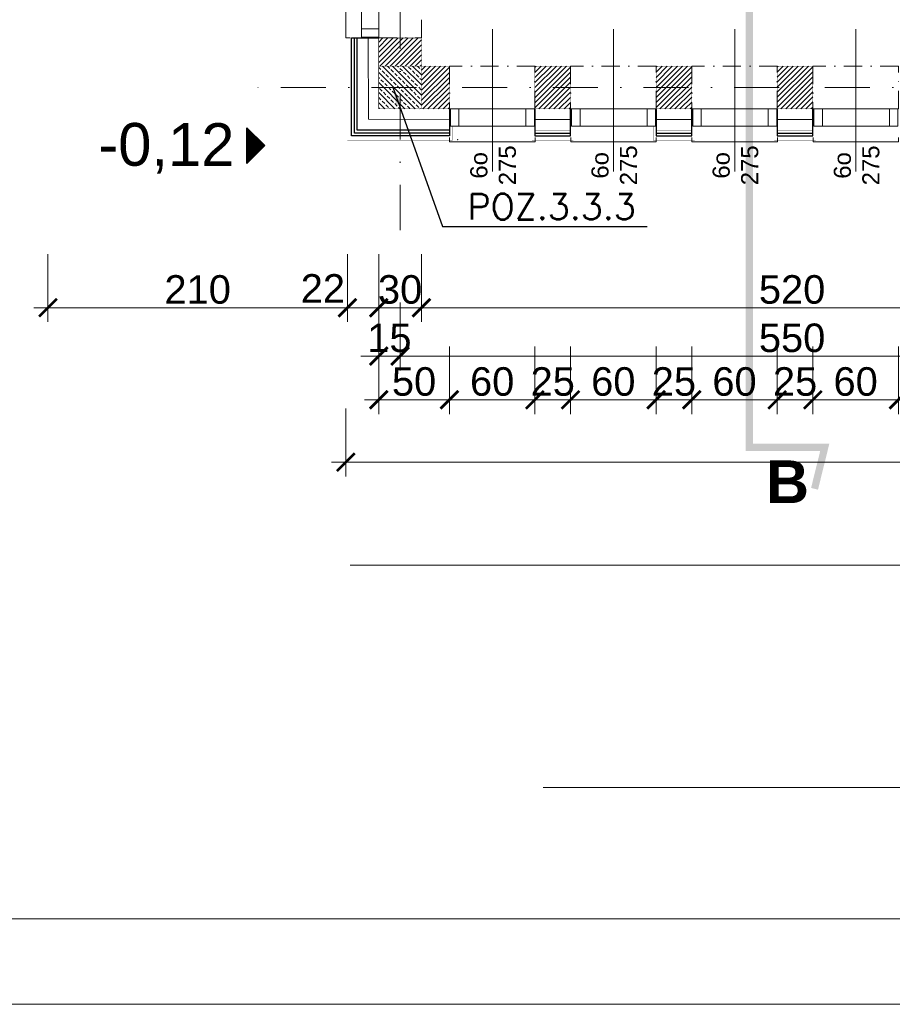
# Model space of a CAD drawing. Extents: x 4615668 to 9294084, y 5325188 to 10688993.
# Tile 503 of 656: x 4647070 to 4647682, y 5331501 to 5332192. Entities that reach past the tile are written whole.
import ezdxf

# ---------------------------------------------------------------- set-up
doc = ezdxf.new("R2010")
doc.units = 0
doc.header["$MEASUREMENT"] = 0
doc.linetypes.add('DASHDOT', pattern=[25.4, 12.7, -6.35, 0, -6.35])
for name, color, linetype, lineweight in [('hatch', 253, 'Continuous', 0), ('K-OPISY', 252, 'Continuous', 15), ('ocieplenie', 214, 'Continuous', 13), ('Osie', 175, 'DASHDOT', 9), ('Wymiar', 7, 'Continuous', 9)]:
    doc.layers.add(name, color=color, linetype=linetype, lineweight=lineweight)
for name, color, linetype in [('OPIS', 7, 'Continuous'), ('sciany', 1, 'Continuous'), ('STOLARKA', 4, 'Continuous')]:
    doc.layers.add(name, color=color, linetype=linetype)
doc.styles.add('Arial Narrow 20', font='arial.ttf', dxfattribs={"height": 20})
doc.styles.add('ARIAL_CE', font='arial.ttf', dxfattribs={"height": 15})
doc.styles.add('Simplex', font='simplex.shx')
doc.linetypes.add('BATTING', pattern='A,0.00254,-2.54,[134,ltypeshp.shx,S=2.54,R=0,X=-2.54,Y=0],-5.08,[134,ltypeshp.shx,S=2.54,R=180,X=2.54,Y=0],-2.54', length=10.16254)
doc.dimstyles.new('1do100 ok', dxfattribs={"dimscale": 0.5, "dimtxt": 12, "dimasz": 25, "dimexe": 20, "dimexo": 0, "dimgap": 5, "dimtad": 1, "dimdec": 0, "dimzin": 9, "dimtxsty": 'Arial Narrow 20', "dimblk": 'ARCHTICK', "dimcen": 3, "dimdle": 20, "dimclrd": 256, "dimclre": 256, "dimclrt": 256, "dimadec": 0, "dimazin": 2, "dimtfac": 1, "dimtdec": 0, "dimtix": 1, "dimtmove": 2, "dimatfit": 3, "dimldrblk": 'NONE', "dimfxl": 0, "dimtvp": 1, "dimtolj": 1, "dimtzin": 0, "dimlwd": 5, "dimlwe": 5, "dimarcsym": 0})
doc.dimstyles.new('1do50', dxfattribs={"dimscale": 5, "dimtxt": 2.5, "dimasz": 2.5, "dimexe": 2.5, "dimexo": 0.5, "dimgap": 1, "dimtad": 1, "dimdec": 1, "dimrnd": 0.5, "dimzin": 12, "dimdsep": 46, "dimtxsty": 'Simplex', "dimblk": 'OBLIQUE', "dimcen": 0.5, "dimdle": 2.5, "dimclrd": 256, "dimclre": 256, "dimclrt": 256, "dimadec": 1, "dimazin": 3, "dimtfac": 1, "dimtdec": 1, "dimtix": 1, "dimtmove": 0, "dimatfit": 3, "dimfxl": 0, "dimtolj": 1, "dimtzin": 0, "dimarcsym": 0})

# ---------------------------------------------------------------- blocks, each defined once
blk = doc.blocks.new('G$C61CBF25F')
at = {"layer": 'Osie', "lineweight": 0, "ltscale": 2.5}
for p, q in [((305, 0), (305, 1880)), ((1525, 100), (204.85, 100))]:
    blk.add_line(p, q, dxfattribs=at)
blk = doc.blocks.new('G$C0CCF9696')
at = {"layer": 'STOLARKA', "color": 5, "lineweight": 0}
blk.add_line((100, 30), (0, 30), dxfattribs=at)
for points in [[(68, 59.5), (68, 53.5), (56, 53.5), (56, 59.5)], [(68, 59.5), (68, 53.5), (56, 53.5), (56, 59.5)], [(68, 53.5), (68, 6.5), (56, 6.5), (56, 53.5)], [(68, 53.5), (68, 6.5), (56, 6.5), (56, 53.5)], [(68, 0.5), (68, 6.5), (56, 6.5), (56, 0.5)]]:
    blk.add_lwpolyline(points, close=True, dxfattribs=at)
blk.add_lwpolyline([(76, 0), (79, 0), (79, 60), (76, 60)], dxfattribs=at)
blk.add_lwpolyline([(76, 0), (79, 0), (79, 60), (76, 60)], dxfattribs=at)
blk = doc.blocks.new('_ArchTick')
at = {"color": 0, "linetype": 'ByBlock', "const_width": 0.15}
blk.add_lwpolyline([(-0.5, -0.5), (0.5, 0.5)], dxfattribs=at)
blk = doc.blocks.new('*D1088')
at = {"layer": 'Defpoints', "color": 0}
for p in [(4647089.99, 5332647.47), (4647300.01, 5332647.47), (4647300.01, 5331989.92)]:
    blk.add_point(p, dxfattribs=at)
at = {"layer": 'Wymiar', "linetype": 'Continuous', "lineweight": 5}
for p, q in [((4647089.99, 5332027.42), (4647089.99, 5331979.92)), ((4647300.01, 5332027.42), (4647300.01, 5331979.92)), ((4647079.99, 5331989.92), (4647310.01, 5331989.92))]:
    blk.add_line(p, q, dxfattribs=at)
at = {"layer": 'Wymiar', "linetype": 'ByBlock', "lineweight": 5, "xscale": 12.5, "yscale": 12.5, "zscale": 12.5, "rotation": 180}
blk.add_blockref('_ArchTick', (4647089.99, 5331989.92), dxfattribs=at)
at = {"layer": 'Wymiar', "linetype": 'ByBlock', "lineweight": 5, "xscale": 12.5, "yscale": 12.5, "zscale": 12.5}
blk.add_blockref('_ArchTick', (4647300.01, 5331989.92), dxfattribs=at)
at = {"layer": 'Wymiar', "lineweight": 0, "ltscale": 40, "insert": (4647195, 5332002.63), "char_height": 20, "attachment_point": 5, "style": 'Arial Narrow 20'}
blk.add_mtext('\\A1;210', dxfattribs=at)
blk = doc.blocks.new('_None')
blk = doc.blocks.new('*D1089')
at = {"layer": 'Defpoints', "color": 0}
for p in [(4647300.01, 5332647.47), (4647321.99, 5332129.94), (4647321.99, 5331989.92)]:
    blk.add_point(p, dxfattribs=at)
at = {"layer": 'Wymiar', "linetype": 'Continuous', "lineweight": 5}
for p, q in [((4647300.01, 5332027.42), (4647300.01, 5331979.92)), ((4647321.99, 5332027.42), (4647321.99, 5331979.92)), ((4647290.01, 5331989.92), (4647331.99, 5331989.92))]:
    blk.add_line(p, q, dxfattribs=at)
at = {"layer": 'Wymiar', "linetype": 'ByBlock', "lineweight": 5, "xscale": 12.5, "yscale": 12.5, "zscale": 12.5, "rotation": 180}
blk.add_blockref('_ArchTick', (4647300.01, 5331989.92), dxfattribs=at)
at = {"layer": 'Wymiar', "linetype": 'ByBlock', "lineweight": 5, "xscale": 12.5, "yscale": 12.5, "zscale": 12.5}
blk.add_blockref('_ArchTick', (4647321.99, 5331989.92), dxfattribs=at)
at = {"layer": 'Wymiar', "lineweight": 0, "ltscale": 40, "insert": (4647282.83, 5332003.48), "char_height": 20, "attachment_point": 5, "style": 'Arial Narrow 20'}
blk.add_mtext('\\A1;22', dxfattribs=at)
blk = doc.blocks.new('*D1090')
at = {"layer": 'Defpoints', "color": 0}
for p in [(4647321.99, 5332129.94), (4647351.99, 5332129.94), (4647351.99, 5331989.92)]:
    blk.add_point(p, dxfattribs=at)
at = {"layer": 'Wymiar', "linetype": 'Continuous', "lineweight": 5}
for p, q in [((4647321.99, 5332027.42), (4647321.99, 5331979.92)), ((4647351.99, 5332027.42), (4647351.99, 5331979.92)), ((4647321.99, 5331989.92), (4647309.49, 5331989.92)), ((4647311.99, 5331989.92), (4647361.99, 5331989.92)), ((4647351.99, 5331989.92), (4647364.49, 5331989.92))]:
    blk.add_line(p, q, dxfattribs=at)
at = {"layer": 'Wymiar', "linetype": 'ByBlock', "lineweight": 5, "xscale": 12.5, "yscale": 12.5, "zscale": 12.5}
blk.add_blockref('_ArchTick', (4647321.99, 5331989.92), dxfattribs=at)
at = {"layer": 'Wymiar', "linetype": 'ByBlock', "lineweight": 5, "xscale": 12.5, "yscale": 12.5, "zscale": 12.5, "rotation": 180}
blk.add_blockref('_ArchTick', (4647351.99, 5331989.92), dxfattribs=at)
at = {"layer": 'Wymiar', "lineweight": 0, "ltscale": 40, "insert": (4647336.99, 5332002.64), "char_height": 20, "attachment_point": 5, "style": 'Arial Narrow 20'}
blk.add_mtext('\\A1;30', dxfattribs=at)
blk = doc.blocks.new('*D1091')
at = {"layer": 'Defpoints', "color": 0}
for p in [(4647351.99, 5332129.94), (4647871.99, 5332130.64), (4647871.99, 5331989.92)]:
    blk.add_point(p, dxfattribs=at)
at = {"layer": 'Wymiar', "linetype": 'Continuous', "lineweight": 5}
for p, q in [((4647351.99, 5332027.42), (4647351.99, 5331979.92)), ((4647871.99, 5332027.42), (4647871.99, 5331979.92)), ((4647341.99, 5331989.92), (4647881.99, 5331989.92))]:
    blk.add_line(p, q, dxfattribs=at)
at = {"layer": 'Wymiar', "linetype": 'ByBlock', "lineweight": 5, "xscale": 12.5, "yscale": 12.5, "zscale": 12.5, "rotation": 180}
blk.add_blockref('_ArchTick', (4647351.99, 5331989.92), dxfattribs=at)
at = {"layer": 'Wymiar', "linetype": 'ByBlock', "lineweight": 5, "xscale": 12.5, "yscale": 12.5, "zscale": 12.5}
blk.add_blockref('_ArchTick', (4647871.99, 5331989.92), dxfattribs=at)
at = {"layer": 'Wymiar', "lineweight": 0, "ltscale": 40, "insert": (4647611.99, 5332002.63), "char_height": 20, "attachment_point": 5, "style": 'Arial Narrow 20'}
blk.add_mtext('\\A1;520', dxfattribs=at)
blk = doc.blocks.new('*D1096')
at = {"layer": 'Defpoints', "color": 0}
for p in [(4647321.99, 5332129.94), (4647336.99, 5332131.17), (4647336.99, 5331955.99)]:
    blk.add_point(p, dxfattribs=at)
at = {"layer": 'Wymiar', "linetype": 'Continuous', "lineweight": 5}
for p, q in [((4647321.99, 5331993.49), (4647321.99, 5331945.99)), ((4647336.99, 5331993.49), (4647336.99, 5331945.99)), ((4647321.99, 5331955.99), (4647309.49, 5331955.99)), ((4647311.99, 5331955.99), (4647346.99, 5331955.99)), ((4647336.99, 5331955.99), (4647349.49, 5331955.99))]:
    blk.add_line(p, q, dxfattribs=at)
at = {"layer": 'Wymiar', "linetype": 'ByBlock', "lineweight": 5, "xscale": 12.5, "yscale": 12.5, "zscale": 12.5}
blk.add_blockref('_ArchTick', (4647321.99, 5331955.99), dxfattribs=at)
at = {"layer": 'Wymiar', "linetype": 'ByBlock', "lineweight": 5, "xscale": 12.5, "yscale": 12.5, "zscale": 12.5, "rotation": 180}
blk.add_blockref('_ArchTick', (4647336.99, 5331955.99), dxfattribs=at)
at = {"layer": 'Wymiar', "lineweight": 0, "ltscale": 40, "insert": (4647329.49, 5331968.7), "char_height": 20, "attachment_point": 5, "style": 'Arial Narrow 20'}
blk.add_mtext('\\A1;15', dxfattribs=at)
blk = doc.blocks.new('*D1097')
at = {"layer": 'Defpoints', "color": 0}
for p in [(4647336.99, 5332131.17), (4647886.99, 5332090.64), (4647886.99, 5331955.99)]:
    blk.add_point(p, dxfattribs=at)
at = {"layer": 'Wymiar', "linetype": 'Continuous', "lineweight": 5}
for p, q in [((4647336.99, 5331993.49), (4647336.99, 5331945.99)), ((4647886.99, 5331993.49), (4647886.99, 5331945.99)), ((4647326.99, 5331955.99), (4647896.99, 5331955.99))]:
    blk.add_line(p, q, dxfattribs=at)
at = {"layer": 'Wymiar', "linetype": 'ByBlock', "lineweight": 5, "xscale": 12.5, "yscale": 12.5, "zscale": 12.5, "rotation": 180}
blk.add_blockref('_ArchTick', (4647336.99, 5331955.99), dxfattribs=at)
at = {"layer": 'Wymiar', "linetype": 'ByBlock', "lineweight": 5, "xscale": 12.5, "yscale": 12.5, "zscale": 12.5}
blk.add_blockref('_ArchTick', (4647886.99, 5331955.99), dxfattribs=at)
at = {"layer": 'Wymiar', "lineweight": 0, "ltscale": 40, "insert": (4647611.99, 5331968.7), "char_height": 20, "attachment_point": 5, "style": 'Arial Narrow 20'}
blk.add_mtext('\\A1;550', dxfattribs=at)
blk = doc.blocks.new('*D1100')
at = {"layer": 'Defpoints', "color": 0}
for p in [(4647298.9, 5332073.54), (4648492.9, 5332073.54), (4648492.9, 5331881.62)]:
    blk.add_point(p, dxfattribs=at)
at = {"layer": 'Wymiar', "linetype": 'Continuous', "lineweight": 5}
for p, q in [((4647298.9, 5331919.12), (4647298.9, 5331871.62)), ((4648492.9, 5331919.12), (4648492.9, 5331871.62)), ((4647288.9, 5331881.62), (4648502.9, 5331881.62))]:
    blk.add_line(p, q, dxfattribs=at)
at = {"layer": 'Wymiar', "linetype": 'ByBlock', "lineweight": 5, "xscale": 12.5, "yscale": 12.5, "zscale": 12.5, "rotation": 180}
blk.add_blockref('_ArchTick', (4647298.9, 5331881.62), dxfattribs=at)
at = {"layer": 'Wymiar', "linetype": 'ByBlock', "lineweight": 5, "xscale": 12.5, "yscale": 12.5, "zscale": 12.5}
blk.add_blockref('_ArchTick', (4648492.9, 5331881.62), dxfattribs=at)
at = {"layer": 'Wymiar', "lineweight": 0, "ltscale": 40, "insert": (4647895.9, 5331894.33), "char_height": 20, "attachment_point": 5, "style": 'Arial Narrow 20'}
blk.add_mtext('\\A1;1194', dxfattribs=at)
blk = doc.blocks.new('*D1119')
at = {"layer": 'Defpoints', "color": 0}
for p in [(4646832.4, 5332650.47), (4647062.19, 5332650.47), (4647269.19, 5332107.47)]:
    blk.add_point(p, dxfattribs=at)
at = {"layer": 'Wymiar', "linetype": 'Continuous', "lineweight": 5}
for p, q in [((4646832.4, 5332097.47), (4646832.4, 5332660.47)), ((4646869.9, 5332650.47), (4646822.4, 5332650.47)), ((4646869.9, 5332107.47), (4646822.4, 5332107.47))]:
    blk.add_line(p, q, dxfattribs=at)
at = {"layer": 'Wymiar', "linetype": 'ByBlock', "lineweight": 5, "xscale": 12.5, "yscale": 12.5, "zscale": 12.5}
for p, rotation in [((4646832.4, 5332650.47), 90), ((4646832.4, 5332107.47), 270)]:
    blk.add_blockref('_ArchTick', p, dxfattribs=dict(at, rotation=rotation))
at = {"layer": 'Wymiar', "lineweight": 0, "ltscale": 40, "insert": (4646819.68, 5332378.97), "char_height": 20, "attachment_point": 5, "rotation": 90, "style": 'Arial Narrow 20'}
blk.add_mtext('\\A1;543', dxfattribs=at)
blk = doc.blocks.new('*D1122')
at = {"layer": 'Defpoints', "color": 0}
for p in [(4646896.27, 5332144.47), (4647322.68, 5332144.47), (4647321.99, 5332129.61)]:
    blk.add_point(p, dxfattribs=at)
at = {"layer": 'Wymiar', "linetype": 'Continuous', "lineweight": 5}
for p, q in [((4646896.27, 5332144.47), (4646896.27, 5332156.97)), ((4646896.27, 5332119.61), (4646896.27, 5332154.47)), ((4646933.77, 5332144.47), (4646886.27, 5332144.47)), ((4646933.77, 5332129.61), (4646886.27, 5332129.61)), ((4646896.27, 5332129.61), (4646896.27, 5332117.11))]:
    blk.add_line(p, q, dxfattribs=at)
at = {"layer": 'Wymiar', "linetype": 'ByBlock', "lineweight": 5, "xscale": 12.5, "yscale": 12.5, "zscale": 12.5}
for p, rotation in [((4646896.27, 5332144.47), 270), ((4646896.27, 5332129.61), 90)]:
    blk.add_blockref('_ArchTick', p, dxfattribs=dict(at, rotation=rotation))
at = {"layer": 'Wymiar', "lineweight": 0, "ltscale": 40, "insert": (4646883.56, 5332137.04), "char_height": 20, "attachment_point": 5, "rotation": 90, "style": 'Arial Narrow 20'}
blk.add_mtext('\\A1;15', dxfattribs=at)
blk = doc.blocks.new('*D1123')
at = {"layer": 'Defpoints', "color": 0}
for p in [(4646896.27, 5332684.47), (4647026.99, 5332684.47), (4647322.68, 5332144.47)]:
    blk.add_point(p, dxfattribs=at)
at = {"layer": 'Wymiar', "linetype": 'Continuous', "lineweight": 5}
for p, q in [((4646896.27, 5332134.47), (4646896.27, 5332694.47)), ((4646933.77, 5332684.47), (4646886.27, 5332684.47)), ((4646933.77, 5332144.47), (4646886.27, 5332144.47))]:
    blk.add_line(p, q, dxfattribs=at)
at = {"layer": 'Wymiar', "linetype": 'ByBlock', "lineweight": 5, "xscale": 12.5, "yscale": 12.5, "zscale": 12.5}
for p, rotation in [((4646896.27, 5332684.47), 90), ((4646896.27, 5332144.47), 270)]:
    blk.add_blockref('_ArchTick', p, dxfattribs=dict(at, rotation=rotation))
at = {"layer": 'Wymiar', "lineweight": 0, "ltscale": 40, "insert": (4646883.56, 5332414.47), "char_height": 20, "attachment_point": 5, "rotation": 90, "style": 'Arial Narrow 20'}
blk.add_mtext('\\A1;540', dxfattribs=at)
blk = doc.blocks.new('*D1127')
at = {"layer": 'Defpoints', "color": 0}
for p in [(4646927.07, 5332129.61), (4647321.99, 5332129.61), (4647310.89, 5332107.47)]:
    blk.add_point(p, dxfattribs=at)
at = {"layer": 'Wymiar', "linetype": 'Continuous', "lineweight": 5}
for p, q in [((4646927.07, 5332129.61), (4646927.07, 5332142.11)), ((4646927.07, 5332097.47), (4646927.07, 5332139.61)), ((4646964.57, 5332129.61), (4646917.07, 5332129.61)), ((4646964.57, 5332107.47), (4646917.07, 5332107.47)), ((4646927.07, 5332107.47), (4646927.07, 5332094.97))]:
    blk.add_line(p, q, dxfattribs=at)
at = {"layer": 'Wymiar', "linetype": 'ByBlock', "lineweight": 5, "xscale": 12.5, "yscale": 12.5, "zscale": 12.5}
for p, rotation in [((4646927.07, 5332129.61), 270), ((4646927.07, 5332107.47), 90)]:
    blk.add_blockref('_ArchTick', p, dxfattribs=dict(at, rotation=rotation))
at = {"layer": 'Wymiar', "lineweight": 0, "ltscale": 40, "insert": (4646914.53, 5332118.54), "char_height": 20, "attachment_point": 5, "rotation": 90, "style": 'Arial Narrow 20'}
blk.add_mtext('\\A1;22', dxfattribs=at)
blk = doc.blocks.new('*D1128')
at = {"layer": 'Defpoints', "color": 0}
for p in [(4646927.07, 5332159.47), (4647321.99, 5332159.47), (4647321.99, 5332129.61)]:
    blk.add_point(p, dxfattribs=at)
at = {"layer": 'Wymiar', "linetype": 'Continuous', "lineweight": 5}
for p, q in [((4646927.07, 5332159.47), (4646927.07, 5332171.97)), ((4646927.07, 5332119.61), (4646927.07, 5332169.47)), ((4646964.57, 5332159.47), (4646917.07, 5332159.47)), ((4646964.57, 5332129.61), (4646917.07, 5332129.61)), ((4646927.07, 5332129.61), (4646927.07, 5332117.11))]:
    blk.add_line(p, q, dxfattribs=at)
at = {"layer": 'Wymiar', "linetype": 'ByBlock', "lineweight": 5, "xscale": 12.5, "yscale": 12.5, "zscale": 12.5}
for p, rotation in [((4646927.07, 5332159.47), 270), ((4646927.07, 5332129.61), 90)]:
    blk.add_blockref('_ArchTick', p, dxfattribs=dict(at, rotation=rotation))
at = {"layer": 'Wymiar', "lineweight": 0, "ltscale": 40, "insert": (4646914.35, 5332144.54), "char_height": 20, "attachment_point": 5, "rotation": 90, "style": 'Arial Narrow 20'}
blk.add_mtext('\\A1;30', dxfattribs=at)
blk = doc.blocks.new('*D1129')
at = {"layer": 'Defpoints', "color": 0}
for p in [(4646927.07, 5332669.47), (4647321.99, 5332669.47), (4647321.99, 5332159.47)]:
    blk.add_point(p, dxfattribs=at)
at = {"layer": 'Wymiar', "linetype": 'Continuous', "lineweight": 5}
for p, q in [((4646927.07, 5332149.47), (4646927.07, 5332679.47)), ((4646964.57, 5332669.47), (4646917.07, 5332669.47)), ((4646964.57, 5332159.47), (4646917.07, 5332159.47))]:
    blk.add_line(p, q, dxfattribs=at)
at = {"layer": 'Wymiar', "linetype": 'ByBlock', "lineweight": 5, "xscale": 12.5, "yscale": 12.5, "zscale": 12.5}
for p, rotation in [((4646927.07, 5332669.47), 90), ((4646927.07, 5332159.47), 270)]:
    blk.add_blockref('_ArchTick', p, dxfattribs=dict(at, rotation=rotation))
at = {"layer": 'Wymiar', "lineweight": 0, "ltscale": 40, "insert": (4646914.36, 5332414.47), "char_height": 20, "attachment_point": 5, "rotation": 90, "style": 'Arial Narrow 20'}
blk.add_mtext('\\A1;510', dxfattribs=at)
blk = doc.blocks.new('_Oblique')
at = {"color": 0, "linetype": 'ByBlock', "lineweight": -2}
blk.add_line((-0.5, -0.5), (0.5, 0.5), dxfattribs=at)
blk = doc.blocks.new('*D4367')
at = {"layer": 'Defpoints', "color": 0}
for p in [(4647321.99, 5332129.61), (4647371.58, 5332129.39), (4647371.58, 5331925.34)]:
    blk.add_point(p, dxfattribs=at)
at = {"layer": 'Wymiar', "linetype": 'Continuous', "lineweight": 5}
for p, q in [((4647321.99, 5331962.84), (4647321.99, 5331915.34)), ((4647371.58, 5331962.84), (4647371.58, 5331915.34)), ((4647311.99, 5331925.34), (4647381.58, 5331925.34))]:
    blk.add_line(p, q, dxfattribs=at)
at = {"layer": 'Wymiar', "linetype": 'ByBlock', "lineweight": 5, "xscale": 12.5, "yscale": 12.5, "zscale": 12.5, "rotation": 180}
blk.add_blockref('_ArchTick', (4647321.99, 5331925.34), dxfattribs=at)
at = {"layer": 'Wymiar', "linetype": 'ByBlock', "lineweight": 5, "xscale": 12.5, "yscale": 12.5, "zscale": 12.5}
blk.add_blockref('_ArchTick', (4647371.58, 5331925.34), dxfattribs=at)
at = {"layer": 'Wymiar', "lineweight": 0, "ltscale": 40, "insert": (4647346.78, 5331938.05), "char_height": 20, "attachment_point": 5, "style": 'Arial Narrow 20'}
blk.add_mtext('\\A1;50', dxfattribs=at)
blk = doc.blocks.new('*D4368')
at = {"layer": 'Defpoints', "color": 0}
for p in [(4647371.58, 5332129.39), (4647431.58, 5332129.42), (4647431.58, 5331925.34)]:
    blk.add_point(p, dxfattribs=at)
at = {"layer": 'Wymiar', "linetype": 'Continuous', "lineweight": 5}
for p, q in [((4647371.58, 5331962.84), (4647371.58, 5331915.34)), ((4647431.58, 5331962.84), (4647431.58, 5331915.34)), ((4647361.58, 5331925.34), (4647441.58, 5331925.34))]:
    blk.add_line(p, q, dxfattribs=at)
at = {"layer": 'Wymiar', "linetype": 'ByBlock', "lineweight": 5, "xscale": 12.5, "yscale": 12.5, "zscale": 12.5, "rotation": 180}
blk.add_blockref('_ArchTick', (4647371.58, 5331925.34), dxfattribs=at)
at = {"layer": 'Wymiar', "linetype": 'ByBlock', "lineweight": 5, "xscale": 12.5, "yscale": 12.5, "zscale": 12.5}
blk.add_blockref('_ArchTick', (4647431.58, 5331925.34), dxfattribs=at)
at = {"layer": 'Wymiar', "lineweight": 0, "ltscale": 40, "insert": (4647401.58, 5331938.05), "char_height": 20, "attachment_point": 5, "style": 'Arial Narrow 20'}
blk.add_mtext('\\A1;60', dxfattribs=at)
blk = doc.blocks.new('*D4369')
at = {"layer": 'Defpoints', "color": 0}
for p in [(4647431.58, 5332129.42), (4647456.58, 5332129.42), (4647456.58, 5331925.34)]:
    blk.add_point(p, dxfattribs=at)
at = {"layer": 'Wymiar', "linetype": 'Continuous', "lineweight": 5}
for p, q in [((4647431.58, 5331962.84), (4647431.58, 5331915.34)), ((4647456.58, 5331962.84), (4647456.58, 5331915.34)), ((4647431.58, 5331925.34), (4647419.08, 5331925.34)), ((4647421.58, 5331925.34), (4647466.58, 5331925.34)), ((4647456.58, 5331925.34), (4647469.08, 5331925.34))]:
    blk.add_line(p, q, dxfattribs=at)
at = {"layer": 'Wymiar', "linetype": 'ByBlock', "lineweight": 5, "xscale": 12.5, "yscale": 12.5, "zscale": 12.5}
blk.add_blockref('_ArchTick', (4647431.58, 5331925.34), dxfattribs=at)
at = {"layer": 'Wymiar', "linetype": 'ByBlock', "lineweight": 5, "xscale": 12.5, "yscale": 12.5, "zscale": 12.5, "rotation": 180}
blk.add_blockref('_ArchTick', (4647456.58, 5331925.34), dxfattribs=at)
at = {"layer": 'Wymiar', "lineweight": 0, "ltscale": 40, "insert": (4647444.08, 5331938.05), "char_height": 20, "attachment_point": 5, "style": 'Arial Narrow 20'}
blk.add_mtext('\\A1;25', dxfattribs=at)
blk = doc.blocks.new('*D4370')
at = {"layer": 'Defpoints', "color": 0}
for p in [(4647456.58, 5332129.42), (4647516.58, 5332129.44), (4647516.58, 5331925.34)]:
    blk.add_point(p, dxfattribs=at)
at = {"layer": 'Wymiar', "linetype": 'Continuous', "lineweight": 5}
for p, q in [((4647456.58, 5331962.84), (4647456.58, 5331915.34)), ((4647516.58, 5331962.84), (4647516.58, 5331915.34)), ((4647446.58, 5331925.34), (4647526.58, 5331925.34))]:
    blk.add_line(p, q, dxfattribs=at)
at = {"layer": 'Wymiar', "linetype": 'ByBlock', "lineweight": 5, "xscale": 12.5, "yscale": 12.5, "zscale": 12.5, "rotation": 180}
blk.add_blockref('_ArchTick', (4647456.58, 5331925.34), dxfattribs=at)
at = {"layer": 'Wymiar', "linetype": 'ByBlock', "lineweight": 5, "xscale": 12.5, "yscale": 12.5, "zscale": 12.5}
blk.add_blockref('_ArchTick', (4647516.58, 5331925.34), dxfattribs=at)
at = {"layer": 'Wymiar', "lineweight": 0, "ltscale": 40, "insert": (4647486.58, 5331938.05), "char_height": 20, "attachment_point": 5, "style": 'Arial Narrow 20'}
blk.add_mtext('\\A1;60', dxfattribs=at)
blk = doc.blocks.new('*D4371')
at = {"layer": 'Defpoints', "color": 0}
for p in [(4647516.58, 5332129.44), (4647541.58, 5332129.42), (4647541.58, 5331925.34)]:
    blk.add_point(p, dxfattribs=at)
at = {"layer": 'Wymiar', "linetype": 'Continuous', "lineweight": 5}
for p, q in [((4647516.58, 5331962.84), (4647516.58, 5331915.34)), ((4647541.58, 5331962.84), (4647541.58, 5331915.34)), ((4647516.58, 5331925.34), (4647504.08, 5331925.34)), ((4647506.58, 5331925.34), (4647551.58, 5331925.34)), ((4647541.58, 5331925.34), (4647554.08, 5331925.34))]:
    blk.add_line(p, q, dxfattribs=at)
at = {"layer": 'Wymiar', "linetype": 'ByBlock', "lineweight": 5, "xscale": 12.5, "yscale": 12.5, "zscale": 12.5}
blk.add_blockref('_ArchTick', (4647516.58, 5331925.34), dxfattribs=at)
at = {"layer": 'Wymiar', "linetype": 'ByBlock', "lineweight": 5, "xscale": 12.5, "yscale": 12.5, "zscale": 12.5, "rotation": 180}
blk.add_blockref('_ArchTick', (4647541.58, 5331925.34), dxfattribs=at)
at = {"layer": 'Wymiar', "lineweight": 0, "ltscale": 40, "insert": (4647529.08, 5331938.05), "char_height": 20, "attachment_point": 5, "style": 'Arial Narrow 20'}
blk.add_mtext('\\A1;25', dxfattribs=at)
blk = doc.blocks.new('*D4372')
at = {"layer": 'Defpoints', "color": 0}
for p in [(4647541.58, 5332129.42), (4647601.58, 5332129.44), (4647601.58, 5331925.34)]:
    blk.add_point(p, dxfattribs=at)
at = {"layer": 'Wymiar', "linetype": 'Continuous', "lineweight": 5}
for p, q in [((4647541.58, 5331962.84), (4647541.58, 5331915.34)), ((4647601.58, 5331962.84), (4647601.58, 5331915.34)), ((4647531.58, 5331925.34), (4647611.58, 5331925.34))]:
    blk.add_line(p, q, dxfattribs=at)
at = {"layer": 'Wymiar', "linetype": 'ByBlock', "lineweight": 5, "xscale": 12.5, "yscale": 12.5, "zscale": 12.5, "rotation": 180}
blk.add_blockref('_ArchTick', (4647541.58, 5331925.34), dxfattribs=at)
at = {"layer": 'Wymiar', "linetype": 'ByBlock', "lineweight": 5, "xscale": 12.5, "yscale": 12.5, "zscale": 12.5}
blk.add_blockref('_ArchTick', (4647601.58, 5331925.34), dxfattribs=at)
at = {"layer": 'Wymiar', "lineweight": 0, "ltscale": 40, "insert": (4647571.58, 5331938.05), "char_height": 20, "attachment_point": 5, "style": 'Arial Narrow 20'}
blk.add_mtext('\\A1;60', dxfattribs=at)
blk = doc.blocks.new('*D4373')
at = {"layer": 'Defpoints', "color": 0}
for p in [(4647601.58, 5332129.44), (4647626.58, 5332129.42), (4647626.58, 5331925.34)]:
    blk.add_point(p, dxfattribs=at)
at = {"layer": 'Wymiar', "linetype": 'Continuous', "lineweight": 5}
for p, q in [((4647601.58, 5331962.84), (4647601.58, 5331915.34)), ((4647626.58, 5331962.84), (4647626.58, 5331915.34)), ((4647601.58, 5331925.34), (4647589.08, 5331925.34)), ((4647591.58, 5331925.34), (4647636.58, 5331925.34)), ((4647626.58, 5331925.34), (4647639.08, 5331925.34))]:
    blk.add_line(p, q, dxfattribs=at)
at = {"layer": 'Wymiar', "linetype": 'ByBlock', "lineweight": 5, "xscale": 12.5, "yscale": 12.5, "zscale": 12.5}
blk.add_blockref('_ArchTick', (4647601.58, 5331925.34), dxfattribs=at)
at = {"layer": 'Wymiar', "linetype": 'ByBlock', "lineweight": 5, "xscale": 12.5, "yscale": 12.5, "zscale": 12.5, "rotation": 180}
blk.add_blockref('_ArchTick', (4647626.58, 5331925.34), dxfattribs=at)
at = {"layer": 'Wymiar', "lineweight": 0, "ltscale": 40, "insert": (4647614.08, 5331938.05), "char_height": 20, "attachment_point": 5, "style": 'Arial Narrow 20'}
blk.add_mtext('\\A1;25', dxfattribs=at)
blk = doc.blocks.new('*D4374')
at = {"layer": 'Defpoints', "color": 0}
for p in [(4647626.58, 5332129.42), (4647686.58, 5332129.44), (4647686.58, 5331925.34)]:
    blk.add_point(p, dxfattribs=at)
at = {"layer": 'Wymiar', "linetype": 'Continuous', "lineweight": 5}
for p, q in [((4647626.58, 5331962.84), (4647626.58, 5331915.34)), ((4647686.58, 5331962.84), (4647686.58, 5331915.34)), ((4647616.58, 5331925.34), (4647696.58, 5331925.34))]:
    blk.add_line(p, q, dxfattribs=at)
at = {"layer": 'Wymiar', "linetype": 'ByBlock', "lineweight": 5, "xscale": 12.5, "yscale": 12.5, "zscale": 12.5, "rotation": 180}
blk.add_blockref('_ArchTick', (4647626.58, 5331925.34), dxfattribs=at)
at = {"layer": 'Wymiar', "linetype": 'ByBlock', "lineweight": 5, "xscale": 12.5, "yscale": 12.5, "zscale": 12.5}
blk.add_blockref('_ArchTick', (4647686.58, 5331925.34), dxfattribs=at)
at = {"layer": 'Wymiar', "lineweight": 0, "ltscale": 40, "insert": (4647656.58, 5331938.05), "char_height": 20, "attachment_point": 5, "style": 'Arial Narrow 20'}
blk.add_mtext('\\A1;60', dxfattribs=at)
blk = doc.blocks.new('*D4375')
at = {"layer": 'Defpoints', "color": 0}
for p in [(4647686.58, 5332129.44), (4648471.99, 5332129.42), (4648471.99, 5331925.34)]:
    blk.add_point(p, dxfattribs=at)
at = {"layer": 'Wymiar', "linetype": 'Continuous', "lineweight": 5}
for p, q in [((4647686.58, 5331962.84), (4647686.58, 5331915.34)), ((4648471.99, 5331962.84), (4648471.99, 5331915.34)), ((4647676.58, 5331925.34), (4648481.99, 5331925.34))]:
    blk.add_line(p, q, dxfattribs=at)
at = {"layer": 'Wymiar', "linetype": 'ByBlock', "lineweight": 5, "xscale": 12.5, "yscale": 12.5, "zscale": 12.5, "rotation": 180}
blk.add_blockref('_ArchTick', (4647686.58, 5331925.34), dxfattribs=at)
at = {"layer": 'Wymiar', "linetype": 'ByBlock', "lineweight": 5, "xscale": 12.5, "yscale": 12.5, "zscale": 12.5}
blk.add_blockref('_ArchTick', (4648471.99, 5331925.34), dxfattribs=at)
at = {"layer": 'Wymiar', "lineweight": 0, "ltscale": 40, "insert": (4648079.28, 5331938.05), "char_height": 20, "attachment_point": 5, "style": 'Arial Narrow 20'}
blk.add_mtext('\\A1;785', dxfattribs=at)
blk = doc.blocks.new('*D4376')
at = {"layer": 'Defpoints', "color": 0}
for p in [(4646865.46, 5332179.17), (4647321.99, 5332179.17), (4647321.99, 5332129.42)]:
    blk.add_point(p, dxfattribs=at)
at = {"layer": 'Wymiar', "linetype": 'Continuous', "lineweight": 5}
for p, q in [((4646865.46, 5332119.42), (4646865.46, 5332189.17)), ((4646902.96, 5332179.17), (4646855.46, 5332179.17)), ((4646902.96, 5332129.42), (4646855.46, 5332129.42))]:
    blk.add_line(p, q, dxfattribs=at)
at = {"layer": 'Wymiar', "linetype": 'ByBlock', "lineweight": 5, "xscale": 12.5, "yscale": 12.5, "zscale": 12.5}
for p, rotation in [((4646865.46, 5332179.17), 90), ((4646865.46, 5332129.42), 270)]:
    blk.add_blockref('_ArchTick', p, dxfattribs=dict(at, rotation=rotation))
at = {"layer": 'Wymiar', "lineweight": 0, "ltscale": 40, "insert": (4646852.75, 5332154.29), "char_height": 20, "attachment_point": 5, "rotation": 90, "style": 'Arial Narrow 20'}
blk.add_mtext('\\A1;50', dxfattribs=at)
blk = doc.blocks.new('*D4377')
at = {"layer": 'Defpoints', "color": 0}
for p in [(4646865.46, 5332239), (4647321.99, 5332239), (4647321.99, 5332179.17)]:
    blk.add_point(p, dxfattribs=at)
at = {"layer": 'Wymiar', "linetype": 'Continuous', "lineweight": 5}
for p, q in [((4646865.46, 5332169.17), (4646865.46, 5332249)), ((4646902.96, 5332239), (4646855.46, 5332239)), ((4646902.96, 5332179.17), (4646855.46, 5332179.17))]:
    blk.add_line(p, q, dxfattribs=at)
at = {"layer": 'Wymiar', "linetype": 'ByBlock', "lineweight": 5, "xscale": 12.5, "yscale": 12.5, "zscale": 12.5}
for p, rotation in [((4646865.46, 5332239), 90), ((4646865.46, 5332179.17), 270)]:
    blk.add_blockref('_ArchTick', p, dxfattribs=dict(at, rotation=rotation))
at = {"layer": 'Wymiar', "lineweight": 0, "ltscale": 40, "insert": (4646852.75, 5332209.08), "char_height": 20, "attachment_point": 5, "rotation": 90, "style": 'Arial Narrow 20'}
blk.add_mtext('\\A1;60', dxfattribs=at)

msp = doc.modelspace()

# ---------------------------------------------------------------- hatches: boundary and pattern name
at = {"layer": 'hatch', "lineweight": 0, "ltscale": 40, "transparency": 33554687}
h = msp.add_hatch(dxfattribs=at)
h.set_pattern_fill('ANSI31', color=256, scale=20)
h.set_pattern_definition([(45, (14485.5151, -13289.5573), (-1.767766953, 1.767766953), [])])
h.paths.add_polyline_path([(4647334.492, 5332519.002), (4647351.992, 5332519.002), (4647351.992, 5332669.416), (4647334.492, 5332669.416), (4647334.492, 5332519.002)], is_closed=False)
h.paths.add_polyline_path([(4647334.492, 5332519.002), (4647334.492, 5332669.416), (4647321.992, 5332669.416), (4647321.992, 5332519.002), (4647334.492, 5332519.002)], is_closed=False)
h.paths.add_polyline_path([(4647334.492, 5332494.002), (4647334.492, 5332519.002), (4647321.992, 5332519.002), (4647321.992, 5332494.002), (4647334.492, 5332494.002)], is_closed=False)
h.paths.add_polyline_path([(4647334.492, 5332494.002), (4647351.992, 5332494.002), (4647351.992, 5332519.002), (4647334.492, 5332519.002), (4647334.492, 5332494.002)], is_closed=False)
h.paths.add_polyline_path([(4647351.992, 5332409.002), (4647351.992, 5332434.002), (4647334.492, 5332434.002), (4647334.492, 5332409.002), (4647351.992, 5332409.002)], is_closed=False)
h.paths.add_polyline_path([(4647321.992, 5332434.002), (4647321.992, 5332409.002), (4647334.492, 5332409.002), (4647334.492, 5332434.002), (4647321.992, 5332434.002)], is_closed=False)
h.paths.add_polyline_path([(4647351.992, 5332324.002), (4647351.992, 5332349.002), (4647334.492, 5332349.002), (4647334.492, 5332324.002), (4647351.992, 5332324.002)], is_closed=False)
h.paths.add_polyline_path([(4647321.992, 5332349.002), (4647321.992, 5332324.002), (4647334.492, 5332324.002), (4647334.492, 5332349.002), (4647321.992, 5332349.002)], is_closed=False)
h.paths.add_polyline_path([(4647351.992, 5332239.002), (4647351.992, 5332264.002), (4647334.492, 5332264.002), (4647334.492, 5332239.002), (4647351.992, 5332239.002)], is_closed=False)
h.paths.add_polyline_path([(4647321.992, 5332264.002), (4647321.992, 5332239.002), (4647334.492, 5332239.002), (4647334.492, 5332264.002), (4647321.992, 5332264.002)], is_closed=False)
h.paths.add_polyline_path([(4647351.992, 5332179.166), (4647334.492, 5332179.166), (4647334.492, 5332159.416), (4647351.992, 5332159.416), (4647351.992, 5332179.166)], is_closed=False)
h.paths.add_polyline_path([(4647334.492, 5332179.166), (4647321.992, 5332179.166), (4647321.992, 5332159.416), (4647334.492, 5332159.416), (4647334.492, 5332179.166)], is_closed=False)
h = msp.add_hatch(dxfattribs=at)
h.set_pattern_fill('ANSI33', color=256, scale=20, angle=90)
h.set_pattern_definition([(135, (8217.804, -14969.4725), (-3.535533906, -3.535533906), []), (135, (8217.804, -14965.937), (-3.535533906, -3.535533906), [2.5, -1.25])])
h.paths.add_polyline_path([(4647321.992, 5332129.498), (4647351.992, 5332129.498), (4647351.992, 5332159.498), (4647321.992, 5332159.498)])
h = msp.add_hatch(dxfattribs=at)
h.set_pattern_fill('ANSI31', color=256, scale=20)
h.set_pattern_definition([(45, (9337.8041, -13289.5546), (-1.767766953, 1.767766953), [])])
h.paths.add_polyline_path([(4647371.578, 5332129.416), (4647371.578, 5332144.416), (4647351.992, 5332144.416), (4647351.992, 5332129.416), (4647371.578, 5332129.416)], is_closed=False)
h.paths.add_polyline_path([(4647371.578, 5332144.416), (4647371.578, 5332159.416), (4647351.992, 5332159.416), (4647351.992, 5332144.416), (4647371.578, 5332144.416)], is_closed=False)
h.paths.add_polyline_path([(4647456.578, 5332159.416), (4647431.578, 5332159.416), (4647431.578, 5332144.416), (4647456.578, 5332144.416), (4647456.578, 5332159.416)], is_closed=False)
h.paths.add_polyline_path([(4647456.578, 5332129.416), (4647456.578, 5332144.416), (4647431.578, 5332144.416), (4647431.578, 5332129.416), (4647456.578, 5332129.416)], is_closed=False)
h.paths.add_polyline_path([(4647541.578, 5332129.416), (4647541.578, 5332144.416), (4647516.578, 5332144.416), (4647516.578, 5332129.416), (4647541.578, 5332129.416)], is_closed=False)
h.paths.add_polyline_path([(4647541.578, 5332159.416), (4647516.578, 5332159.416), (4647516.578, 5332144.416), (4647541.578, 5332144.416), (4647541.578, 5332159.416)], is_closed=False)
h.paths.add_polyline_path([(4647626.578, 5332159.416), (4647601.578, 5332159.416), (4647601.578, 5332144.416), (4647626.578, 5332144.416), (4647626.578, 5332159.416)], is_closed=False)
h.paths.add_polyline_path([(4647626.578, 5332129.416), (4647626.578, 5332144.416), (4647601.578, 5332144.416), (4647601.578, 5332129.416), (4647626.578, 5332129.416)], is_closed=False)
h = msp.add_hatch(dxfattribs=at)
h.set_pattern_fill('ANSI31', color=256)
h.set_pattern_definition([(45, (-5188.60306, -2948), (-0.0883883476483, 0.0883883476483), [])])
h.paths.add_polyline_path([(4647229.519, 5332116.108), (4647229.519, 5332091.162), (4647241.992, 5332103.692)])
at = {"layer": 'OPIS'}
h = msp.add_hatch(dxfattribs=at)
h.set_pattern_fill('ANSI31', color=256)
h.set_pattern_definition([(45, (-460700633.5675, -528605199.25838), (-0.088388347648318, 0.088388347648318), [])])
h.paths.add_polyline_path([(4647229.519, 5332091.162), (4647241.992, 5332103.692), (4647229.519, 5332116.108), (4647229.519, 5332091.162)], is_closed=False)

# ---------------------------------------------------------------- linework, layer by layer
at = {"lineweight": 0, "ltscale": 40}
for points in [[(4647301.992, 5331809.416), (4648551.992, 5331809.416), (4648551.992, 5333919.416), (4647901.992, 5333919.416), (4647901.992, 5334009.416)], [(4647437.478, 5331653.462), (4648687.478, 5331653.462), (4648687.478, 5333763.462), (4648037.478, 5333763.462), (4648037.478, 5333853.462)]]:
    msp.add_lwpolyline(points, dxfattribs=at)
at = {"linetype": 'DASHDOT', "lineweight": 0}
for points in [[(4647321.992, 5332179.166), (4647351.992, 5332179.166), (4647351.992, 5332689.166), (4647321.992, 5332689.166)], [(4647371.578, 5332159.391), (4647371.578, 5332129.391), (4647431.578, 5332129.416), (4647431.578, 5332159.416)], [(4647456.578, 5332159.416), (4647456.578, 5332129.416), (4647516.578, 5332129.441), (4647516.578, 5332159.441)], [(4647541.578, 5332159.416), (4647541.578, 5332129.416), (4647601.578, 5332129.441), (4647601.578, 5332159.441)], [(4647626.578, 5332159.416), (4647626.578, 5332129.416), (4647686.578, 5332129.441), (4647686.578, 5332159.441)]]:
    msp.add_lwpolyline(points, close=True, dxfattribs=at)
at = {"lineweight": 0, "ltscale": 40}
msp.add_point((4647377.352, 5332107.751), dxfattribs=at)
at = {"layer": 'hatch', "color": 252}
for points in [[(4645711.587, 5331501.245), (4649911.587, 5331501.245), (4649911.587, 5334449.245), (4645711.587, 5334449.245)], [(4645711.587, 5331501.245), (4649911.587, 5331501.245), (4649911.587, 5334449.245), (4645711.587, 5334449.245)], [(4646031.587, 5334389.245), (4649851.587, 5334389.245), (4649851.587, 5331561.245), (4646031.587, 5331561.245)]]:
    msp.add_lwpolyline(points, close=True, dxfattribs=at)
at = {"layer": 'hatch', "linetype": 'BATTING', "lineweight": 0, "ltscale": 0.75}
for points in [[(4647314.492, 5332179.226), (4647314.817, 5332122.298), (4647371.578, 5332121.973)], [(4647431.578, 5332121.973), (4647456.578, 5332121.973)], [(4647516.578, 5332121.973), (4647541.578, 5332121.973)], [(4647601.578, 5332121.973), (4647626.578, 5332121.973)]]:
    msp.add_lwpolyline(points, dxfattribs=at)
at = {"layer": 'ocieplenie', "lineweight": 0, "ltscale": 40, "const_width": 0.1}
for points in [[(4647373.745, 5332117.473), (4647373.745, 5332107.473), (4647299.992, 5332107.473), (4647299.992, 5332181.226), (4647309.992, 5332181.226)], [(4647429.578, 5332117.473), (4647429.578, 5332107.473), (4647458.578, 5332107.473), (4647458.578, 5332117.473)], [(4647514.578, 5332117.473), (4647514.578, 5332107.473), (4647543.578, 5332107.473), (4647543.578, 5332117.473)], [(4647599.578, 5332117.473), (4647599.578, 5332107.473), (4647628.578, 5332107.473), (4647628.578, 5332117.473)]]:
    msp.add_lwpolyline(points, dxfattribs=at)
at = {"layer": 'ocieplenie', "lineweight": -3, "ltscale": 40}
for points in [[(4647371.578, 5332129.473), (4647371.578, 5332110.473), (4647302.992, 5332110.473), (4647302.992, 5332179.226), (4647321.992, 5332179.226)], [(4647371.578, 5332129.473), (4647371.578, 5332112.473), (4647304.992, 5332112.473), (4647304.992, 5332179.226), (4647321.992, 5332179.226)], [(4647371.578, 5332129.473), (4647371.578, 5332114.473), (4647306.992, 5332114.473), (4647306.992, 5332179.226), (4647321.992, 5332179.226)], [(4647431.578, 5332129.473), (4647431.578, 5332112.473), (4647456.578, 5332112.473), (4647456.578, 5332129.738)], [(4647431.578, 5332129.473), (4647431.578, 5332110.473), (4647456.578, 5332110.473), (4647456.578, 5332129.473)], [(4647516.578, 5332129.473), (4647516.578, 5332112.473), (4647541.578, 5332112.473), (4647541.578, 5332129.738)], [(4647516.578, 5332129.473), (4647516.578, 5332110.473), (4647541.578, 5332110.473), (4647541.578, 5332129.473)], [(4647601.578, 5332129.473), (4647601.578, 5332112.473), (4647626.578, 5332112.473), (4647626.578, 5332129.738)], [(4647601.578, 5332129.473), (4647601.578, 5332110.473), (4647626.578, 5332110.473), (4647626.578, 5332129.473)]]:
    msp.add_lwpolyline(points, dxfattribs=at)
at = {"layer": 'ocieplenie', "lineweight": 0, "ltscale": 40}
for points in [[(4647431.578, 5332129.473, 0.2, 0.2, 0), (4647431.578, 5332114.473, 0.2, 0.2, 0), (4647456.578, 5332114.473, 0.2, 0.2, 0), (4647456.578, 5332129.473, 0.2, 0.2, 0)], [(4647516.578, 5332129.473, 0.2, 0.2, 0), (4647516.578, 5332114.473, 0.2, 0.2, 0), (4647541.578, 5332114.473, 0.2, 0.2, 0), (4647541.578, 5332129.473, 0.2, 0.2, 0)], [(4647601.578, 5332129.473, 0.2, 0.2, 0), (4647601.578, 5332114.473, 0.2, 0.2, 0), (4647626.578, 5332114.473, 0.2, 0.2, 0), (4647626.578, 5332129.473, 0.2, 0.2, 0)]]:
    msp.add_lwpolyline(points, format="xyseb", dxfattribs=at)
at = {"layer": 'OPIS'}
msp.add_lwpolyline([(4647229.519, 5332116.108), (4647229.519, 5332091.162), (4647241.992, 5332103.692), (4647229.519, 5332116.108)], dxfattribs=at)
msp.add_lwpolyline([(4647229.519, 5332116.108), (4647229.519, 5332091.162), (4647241.992, 5332103.692), (4647229.519, 5332116.108)], dxfattribs=at)
at = {"layer": 'sciany', "ltscale": 40, "const_width": 0.3}
for points in [[(4647321.992, 5332159.416), (4647351.992, 5332159.416), (4647351.992, 5332179.166), (4647321.992, 5332179.166)], [(4647321.992, 5332129.416), (4647351.992, 5332129.416), (4647351.992, 5332159.416), (4647321.992, 5332159.416)], [(4647351.992, 5332129.416), (4647351.992, 5332159.416), (4647371.578, 5332159.416), (4647371.578, 5332129.416)], [(4647431.578, 5332129.416), (4647456.578, 5332129.416), (4647456.578, 5332159.416), (4647431.578, 5332159.416)], [(4647516.578, 5332129.416), (4647541.578, 5332129.416), (4647541.578, 5332159.416), (4647516.578, 5332159.416)], [(4647601.578, 5332129.416), (4647626.578, 5332129.416), (4647626.578, 5332159.416), (4647601.578, 5332159.416)]]:
    msp.add_lwpolyline(points, close=True, dxfattribs=at)
at = {"layer": 'Wymiar', "linetype": 'DASHDOT', "lineweight": 0, "const_width": 5}
msp.add_lwpolyline([(4647473.857, 5333998.461), (4647499.872, 5333954.055), (4647447.841, 5333954.055), (4647447.841, 5332867.925), (4647581.984, 5332867.925), (4647581.984, 5331891.978), (4647634.915, 5331891.978), (4647627.731, 5331862.893)], dxfattribs=at)

# ---------------------------------------------------------------- block references
at = {"lineweight": 0, "ltscale": 40}
msp.add_blockref('G$C61CBF25F', (4647031.992, 5332044.416), dxfattribs=at)
at = {"color": 1, "lineweight": 0, "ltscale": 40, "xscale": -1}
msp.add_blockref('G$C0CCF9696', (4647377.992, 5332179.166), dxfattribs=at)
at = {"color": 1, "lineweight": 0, "ltscale": 40, "rotation": 270}
for p in [(4647371.742, 5332185.416), (4647456.742, 5332185.416), (4647541.742, 5332185.416), (4647626.742, 5332185.416)]:
    msp.add_blockref('G$C0CCF9696', p, dxfattribs=at)

# ---------------------------------------------------------------- texts
at = {"layer": 'K-OPISY', "insert": (4647384.306, 5332051.805), "char_height": 18, "attachment_point": 7, "style": 'Simplex'}
msp.add_mtext('{\\C0;POZ.3.3.3}', dxfattribs=at)
at = {"layer": 'OPIS', "width": 1777.51738, "attachment_point": 5, "style": 'ARIAL_CE'}
for s, insert, char_height, rotation in [('\\pxi-4,l6.666675,t6.666675;-0,12', (4647133.026, 5332101.796), 30, 359.845552), ('\\pxi-10,l16.666687,t16.666687;6o\\P275', (4647402.404, 5332049.819), 12, 90.154448), ('\\pxi-10,l16.666687,t16.666687;6o\\P275', (4647487.404, 5332049.819), 12, 90.154448), ('\\pxi-10,l16.666687,t16.666687;6o\\P275', (4647572.404, 5332049.819), 12, 90.154448), ('\\pxi-10,l16.666687,t16.666687;6o\\P275', (4647657.404, 5332049.762), 12, 90.154448), ('\\pxi-4,l6.666675,t6.666675;{\\fArial CE|b1|i0|c238|p34;B}', (4647568.776, 5331867.947), 30, 359.845552)]:
    msp.add_mtext(s, dxfattribs=dict(at, insert=insert, char_height=char_height, rotation=rotation))

# ---------------------------------------------------------------- dimensions: what is measured, and where the dimension line sits
at = {"layer": 'Wymiar', "color": 31, "linetype": 'Continuous', "lineweight": 0}
for base, p1, p2, picture, middle in [((4646896.267, 5332684.473), (4647322.678, 5332144.473), (4647026.992, 5332684.473), '*D1123', (4646883.556, 5332414.473)), ((4646927.07, 5332669.473), (4647321.992, 5332159.473), (4647321.992, 5332669.473), '*D1129', (4646914.359, 5332414.473)), ((4646832.403, 5332650.473), (4647269.189, 5332107.473), (4647062.189, 5332650.473), '*D1119', (4646819.684, 5332378.973)), ((4646865.464, 5332239.002), (4647321.992, 5332179.166), (4647321.992, 5332239.002), '*D4377', (4646852.752, 5332209.084)), ((4646865.464, 5332179.166), (4647321.992, 5332129.416), (4647321.992, 5332179.166), '*D4376', (4646852.752, 5332154.291)), ((4646927.07, 5332159.473), (4647321.992, 5332129.613), (4647321.992, 5332159.473), '*D1128', (4646914.352, 5332144.543)), ((4646896.267, 5332144.473), (4647321.992, 5332129.613), (4647322.678, 5332144.473), '*D1122', (4646883.556, 5332137.043)), ((4646927.07, 5332129.613), (4647310.886, 5332107.473), (4647321.992, 5332129.613), '*D1127', (4646914.529, 5332118.543))]:
    dim = msp.add_linear_dim(base=base, p1=p1, p2=p2, angle=90, dimstyle='1do100 ok', override={"dimtxsty": 'Arial Narrow 20', "dimldrblk": 'None'}, dxfattribs=at)
    dim.commit()
    dim.dimension.update_dxf_attribs({"geometry": picture, "text_midpoint": middle})
for base, p1, p2, picture, middle in [((4647300.014, 5331989.923), (4647089.992, 5332647.473), (4647300.014, 5332647.473), '*D1088', (4647195.003, 5332002.634)), ((4647336.992, 5331955.991), (4647321.992, 5332129.937), (4647336.992, 5332131.173), '*D1096', (4647329.492, 5331968.702)), ((4647351.992, 5331989.923), (4647321.992, 5332129.937), (4647351.992, 5332129.937), '*D1090', (4647336.992, 5332002.641)), ((4647371.578, 5331925.337), (4647321.992, 5332129.613), (4647371.578, 5332129.391), '*D4367', (4647346.785, 5331938.049)), ((4647886.992, 5331955.991), (4647336.992, 5332131.173), (4647886.992, 5332090.644), '*D1097', (4647611.992, 5331968.702)), ((4647871.992, 5331989.923), (4647351.992, 5332129.937), (4647871.992, 5332130.636), '*D1091', (4647611.992, 5332002.634)), ((4647431.578, 5331925.337), (4647371.578, 5332129.391), (4647431.578, 5332129.416), '*D4368', (4647401.578, 5331938.049)), ((4647456.578, 5331925.337), (4647431.578, 5332129.416), (4647456.578, 5332129.416), '*D4369', (4647444.078, 5331938.049)), ((4647516.578, 5331925.337), (4647456.578, 5332129.416), (4647516.578, 5332129.441), '*D4370', (4647486.578, 5331938.049)), ((4647541.578, 5331925.337), (4647516.578, 5332129.441), (4647541.578, 5332129.416), '*D4371', (4647529.078, 5331938.049)), ((4647601.578, 5331925.337), (4647541.578, 5332129.416), (4647601.578, 5332129.441), '*D4372', (4647571.578, 5331938.049)), ((4647626.578, 5331925.337), (4647601.578, 5332129.441), (4647626.578, 5332129.416), '*D4373', (4647614.078, 5331938.049)), ((4647686.578, 5331925.337), (4647626.578, 5332129.416), (4647686.578, 5332129.441), '*D4374', (4647656.578, 5331938.049)), ((4648471.992, 5331925.337), (4647686.578, 5332129.441), (4648471.992, 5332129.416), '*D4375', (4648079.285, 5331938.049)), ((4648492.902, 5331881.62), (4647298.902, 5332073.541), (4648492.902, 5332073.541), '*D1100', (4647895.902, 5331894.332))]:
    dim = msp.add_linear_dim(base=base, p1=p1, p2=p2, dimstyle='1do100 ok', override={"dimtxsty": 'Arial Narrow 20', "dimldrblk": 'None'}, dxfattribs=at)
    dim.commit()
    dim.dimension.update_dxf_attribs({"geometry": picture, "text_midpoint": middle})
dim = msp.add_linear_dim(base=(4647321.992, 5331989.923), p1=(4647300.014, 5332647.473), p2=(4647321.992, 5332129.937), dimstyle='1do100 ok', override={"dimtxsty": 'Arial Narrow 20', "dimldrblk": 'None'}, dxfattribs=at)
dim.commit()
dim.dimension.update_dxf_attribs({"geometry": '*D1089', "text_midpoint": (4647282.83, 5332003.476), "dimtype": 160})

# ---------------------------------------------------------------- leaders
at = {"layer": 'K-OPISY', "annotation_type": 0, "has_hookline": 1, "hookline_direction": 0, "text_width": 126}
msp.add_leader([(4647331.971, 5332144.585), (4647366.806, 5332046.805), (4647379.306, 5332046.805)], dimstyle='1do50', override={"dimgap": 1, "dimtad": 1}, dxfattribs=at)

doc.saveas('drawing.dxf')
